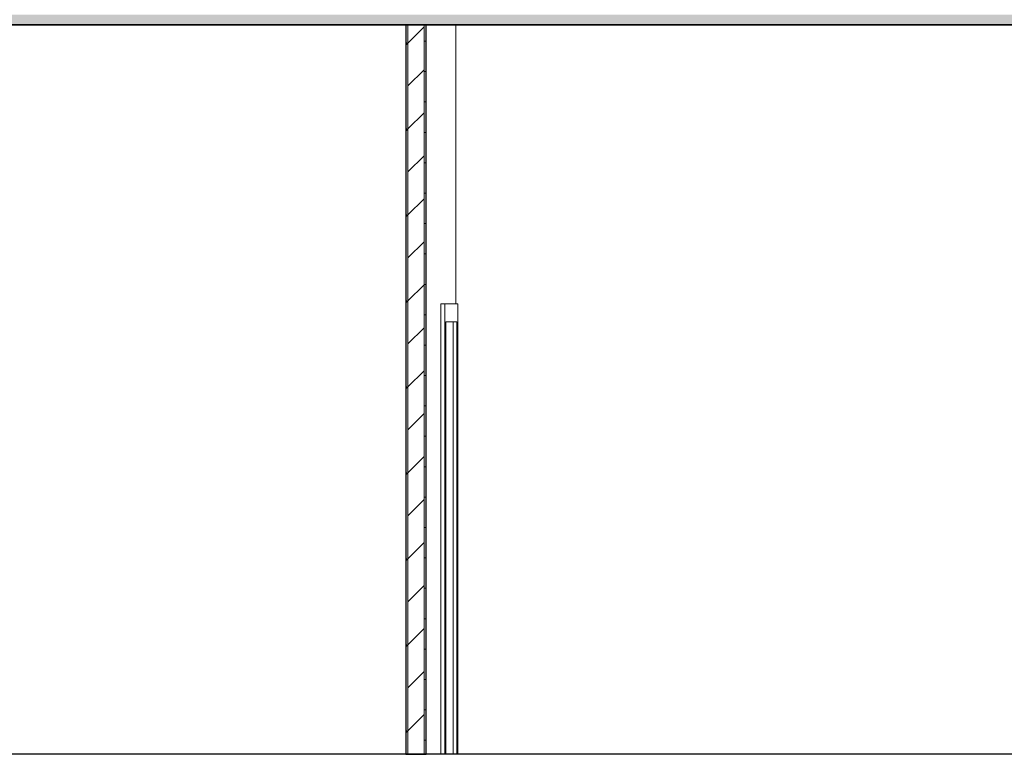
# Model space of a CAD drawing. Header units: inches. Extents: x 424 to 2043, y -237 to 445.
# Tile 924 of 965: x 991.75 to 996.6, y 218.15 to 221.78. Entities that reach past the tile are written whole.
import ezdxf

# ---------------------------------------------------------------- set-up
doc = ezdxf.new("R2010")
doc.units = ezdxf.units.IN
doc.header["$MEASUREMENT"] = 0
for name, color, linetype, lineweight in [('A-DOOR', 31, 'Continuous', 9), ('A-DOOR-FRAM', 31, 'Continuous', 9), ('A-FLOR', 192, 'Continuous', 9), ('A-FLOR-PATT', 8, 'Continuous', 35), ('A-GENM', 13, 'Continuous', 9), ('A-WALL', 113, 'Continuous', 9), ('A-WALL-PATT', 111, 'Continuous', 25)]:
    doc.layers.add(name, color=color, linetype=linetype, lineweight=lineweight)

# ---------------------------------------------------------------- blocks, each defined once
blk = doc.blocks.new('Generic Models 1 - Generic Models 1-135348-Section 2')
at = {"layer": 'A-GENM', "lineweight": 25}
blk.add_line((63.9348, 1.6), (-2.9996, 1.6), dxfattribs=at)
blk = doc.blocks.new('M_Single-Louvered - 0914 x 2134mm-V62-Section 2')
at = {"layer": 'A-DOOR-FRAM'}
for p, q in [((39.7552, 1.6), (39.7552, 3.823)), ((39.7741, 3.823), (39.7552, 3.823)), ((39.7741, 3.823), (39.7741, 1.6)), ((39.8392, 3.823), (39.7741, 3.823)), ((39.8392, 1.6), (39.8392, 3.823)), ((39.7794, 1.6), (39.7794, 3.734)), ((39.7794, 3.734), (39.8339, 3.734)), ((39.8149, 1.6), (39.8149, 3.734)), ((39.8339, 3.734), (39.8339, 1.6))]:
    blk.add_line(p, q, dxfattribs=at)

msp = doc.modelspace()

# ---------------------------------------------------------------- hatches: boundary and pattern name
at = {"layer": 'A-FLOR-PATT', "lineweight": 9}
h = msp.add_hatch(dxfattribs=at)
h.set_pattern_fill('FP_1', color=256, style=0, pattern_type=2)
h.set_pattern_definition([(108.435, (988.67603, 228.86908), (-0.41678894, 0.83294356), [0.158, -1.159]), (139.399, (988.626028, 229.019077), (-2.49915805, 2.08284494), [0.077, -3.763]), (136.848, (988.984028, 229.069077), (-6.247659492, 5.831057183), [0.183, -8.952]), (109.983, (988.851028, 229.194077), (-1.249748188, 3.331484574), [0.098, -4.778]), (90, (988.81703, 228.86908), (-0.416, 0.417), [0.083, -0.333]), (118.443, (988.817028, 228.953077), (2.9159587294, -5.414786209), [0.227, -11.141]), (84.289, (988.709028, 229.152077), (-0.416051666, -3.748202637), [0.084, -4.102]), (129.806, (988.71703, 229.23608), (1.66603147, -2.08199523), [0.065, -3.188])])
h.paths.add_polyline_path([(1012.7941, 221.7501), (1013.3677, 221.7501), (1013.3677, 221.8001), (983.6228, 221.8001), (983.6228, 221.7501), (1012.1003, 221.7501)], flags=0)
h.paths.add_polyline_path([(949.6572, 221.7501), (963.3888, 221.7501), (963.3888, 221.8001), (949.2902, 221.8001), (949.2902, 221.7501)], flags=0)
h.paths.add_polyline_path([(966.6919, 221.7501), (970.5191, 221.7501), (970.5191, 221.8001), (966.6919, 221.8001)], flags=0)
at = {"layer": 'A-WALL-PATT', "lineweight": 9}
h = msp.add_hatch(dxfattribs=at)
h.set_pattern_fill('FP_6', color=256, style=0, pattern_type=2)
h.set_pattern_definition([(45, (988.56703, 228.86908), (-0.212132, 0.212132), []), (135, (988.56703, 228.86908), (-0.212132, -0.212132), [])])
h.paths.add_polyline_path([(993.6616, 218.1501), (993.6616, 221.7501), (993.6516, 221.7501), (993.6516, 218.1501)], flags=0)
h = msp.add_hatch(dxfattribs=at)
h.set_pattern_fill('FP_5', color=256, style=0, pattern_type=2)
h.set_pattern_definition([(45, (988.56703, 228.86908), (-0.106066, 0.106066), [])])
h.paths.add_polyline_path([(993.7418, 218.1501), (993.7418, 221.7501), (993.6616, 221.7501), (993.6616, 218.1501)], flags=0)
h = msp.add_hatch(dxfattribs=at)
h.set_pattern_fill('FP_4', color=256, style=0, pattern_type=2)
h.set_pattern_definition([(0, (988.56703, 228.86908), (0, 0.15), []), (90, (988.56703, 228.86908), (-0.15, 9e-18), [])])
h.paths.add_polyline_path([(993.7418, 218.1501), (993.7518, 218.1501), (993.7518, 221.7501), (993.7418, 221.7501), (993.7418, 218.4164)], flags=0)

# ---------------------------------------------------------------- linework, layer by layer
at = {"layer": 'A-FLOR', "lineweight": 35}
msp.add_line((983.6228, 221.7501), (1013.3677, 221.7501), dxfattribs=at)
at = {"layer": 'A-WALL', "lineweight": 25}
for p, q in [((993.6516, 221.7501), (993.6516, 218.1501)), ((993.7518, 218.1501), (993.7518, 221.7501)), ((993.6516, 218.1501), (993.7518, 218.1501))]:
    msp.add_line(p, q, dxfattribs=at)
at = {"layer": 'A-WALL'}
for p, q in [((993.6616, 218.1501), (993.6616, 221.7501)), ((993.7418, 218.1501), (993.7418, 221.7501)), ((993.8978, 220.3731), (993.8978, 221.7501)), ((993.884, 220.2841), (993.884, 218.1501))]:
    msp.add_line(p, q, dxfattribs=at)

# ---------------------------------------------------------------- block references
at = {"layer": 'A-DOOR'}
msp.add_blockref('M_Single-Louvered - 0914 x 2134mm-V62-Section 2', (954.069, 216.5501), dxfattribs=at)
at = {"layer": 'A-GENM'}
msp.add_blockref('Generic Models 1 - Generic Models 1-135348-Section 2', (954.069, 216.5501), dxfattribs=at)

doc.saveas('drawing.dxf')
